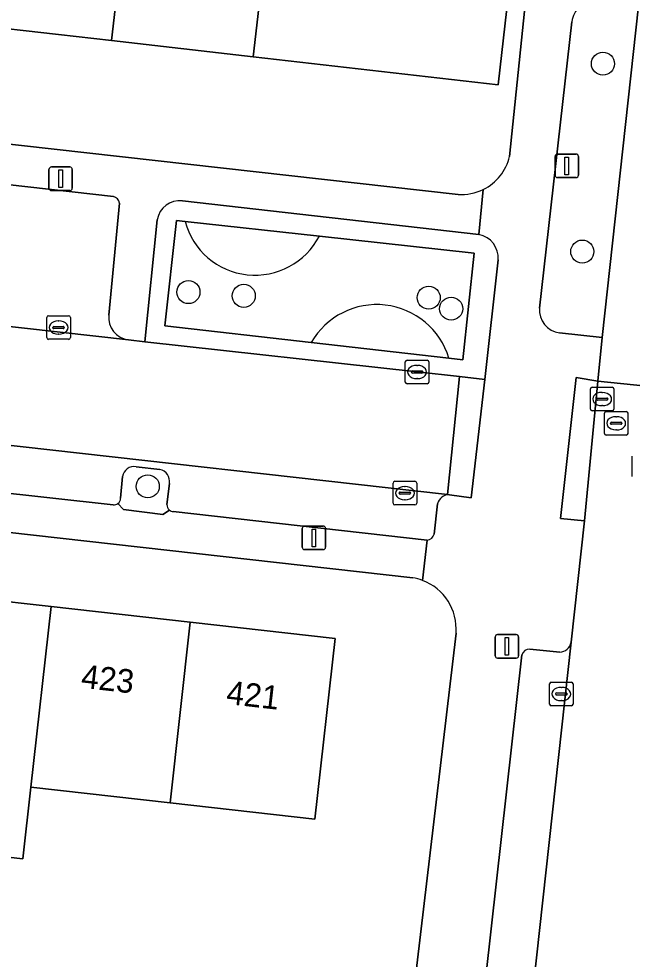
# Model space of a CAD drawing. Extents: x 161928 to 163071, y 386474 to 387428.
# Drawn here: x 162063.78 to 162089.79, y 386915.21 to 386955.11 of the extents above; entities that cross this region are included whole.
import ezdxf

# ---------------------------------------------------------------- set-up
doc = ezdxf.new("R2010")
doc.units = 0
for name, color, linetype in [('IMGEO_Boom', 7, 'Continuous'), ('IMGEO_Erf', 7, 'Continuous'), ('IMGEO_Groenvoorziening', 7, 'Continuous'), ('IMGEO_Kolk', 7, 'Continuous'), ('IMGEO_Lichtmast', 7, 'Continuous'), ('IMGEO_Pand', 7, 'Continuous'), ('IMGEO_Pand_nummerreeks', 7, 'Continuous'), ('IMGEO_Parkeervlak_open', 7, 'Continuous'), ('IMGEO_Rijbaan_lokaal_open', 7, 'Continuous'), ('IMGEO_Rioolput', 7, 'Continuous'), ('IMGEO_Voetpad_gesloten', 7, 'Continuous'), ('IMGEO_Voetpad_open', 7, 'Continuous')]:
    doc.layers.add(name, color=color, linetype=linetype)

msp = doc.modelspace()

# ---------------------------------------------------------------- linework, layer by layer
at = {"layer": 'IMGEO_Boom'}
for centre in [(162088.554, 386953.205), (162087.678, 386945.233), (162070.977, 386943.512), (162073.324, 386943.355), (162081.165, 386943.277), (162082.118, 386942.809), (162069.252, 386935.271)]:
    msp.add_circle(centre, 0.489, dxfattribs=at)
at = {"layer": 'IMGEO_Erf'}
for points in [[(162084.594, 386949.273), (162086.749, 386970.255)], [(162084.977, 386959.913), (162084.106, 386952.308), (162073.727, 386953.496), (162067.717, 386954.184), (162061.709, 386954.871), (162055.699, 386955.559)], [(162043.53, 386956.952), (162043.072, 386952.099), (162043.041, 386951.82), (162043.328, 386951.783), (162043.361, 386952.034), (162045.239, 386951.832), (162082.412, 386947.656)], [(162080.492, 386931.393), (162042.531, 386935.656), (162041.235, 386935.798), (162041.225, 386935.599), (162040.921, 386932.883), (162047.066, 386932.195), (162053.063, 386931.523), (162059.061, 386930.851), (162065.149, 386930.169), (162071.056, 386929.508), (162077.198, 386928.82), (162076.339, 386921.151), (162070.197, 386921.839), (162064.29, 386922.5), (162063.951, 386919.471), (162057.863, 386920.153)], [(162079.716, 386906.933), (162082.324, 386929.045)]]:
    msp.add_lwpolyline(points, dxfattribs=at)
for centre, radius, start, end in [((162082.554, 386949.745), 2.094, 296.1847, 346.974), ((162082.552, 386949.754), 2.103, 266.1721, 296.1168), ((162080.119, 386929.198), 2.226, 69.3118, 80.3424), ((162080.124, 386929.217), 2.206, 355.5225, 69.2772)]:
    msp.add_arc(centre, radius, start, end, dxfattribs=at)
at = {"layer": 'IMGEO_Groenvoorziening'}
for points in [[(162086.716, 386941.783), (162088.516, 386941.59), (162090.068, 386955.665)], [(162087.232, 386954.979), (162085.869, 386942.836)], [(162083.295, 386945.96), (162070.722, 386947.389)], [(162069.655, 386946.578), (162069.132, 386941.406), (162080.673, 386940.123), (162082.469, 386939.926), (162083.552, 386939.811), (162084.11, 386944.887)], [(162070.835, 386946.511), (162070.466, 386946.551), (162069.981, 386942.082), (162076.187, 386941.374)], [(162076.529, 386945.888), (162070.835, 386946.511)], [(162082.022, 386940.708), (162082.61, 386940.641), (162083.095, 386945.169), (162076.529, 386945.888)], [(162076.187, 386941.374), (162082.022, 386940.708)], [(162069.769, 386935.984), (162068.759, 386936.103)], [(162068.181, 386935.686), (162068.097, 386934.763)], [(162070.067, 386934.502), (162070.168, 386935.397)], [(162067.985, 386934.538), (162068.22, 386934.286), (162069.897, 386934.072), (162070.168, 386934.267)]]:
    msp.add_lwpolyline(points, dxfattribs=at)
msp.add_lwpolyline([(162082.022, 386940.708), (162076.187, 386941.374), (162069.981, 386942.082), (162070.466, 386946.551), (162070.835, 386946.511), (162076.529, 386945.888), (162083.095, 386945.169), (162082.61, 386940.641)], close=True, dxfattribs=at)
for centre, radius, start, end in [((162088.183, 386954.882), 0.956, 82.6756, 174.1605), ((162070.61, 386946.429), 0.966, 83.3219, 171.1532), ((162073.803, 386947.304), 3.072, 194.9649, 332.5469), ((162073.803, 386947.304), 3.072, 194.9649, 332.5469), ((162083.099, 386944.965), 1.014, 355.5834, 78.8538), ((162078.962, 386939.789), 3.195, 16.7112, 150.2659), ((162078.962, 386939.789), 3.195, 16.7112, 150.2659), ((162086.829, 386942.741), 0.964, 174.3373, 263.2869), ((162068.674, 386935.611), 0.499, 80.2235, 171.3938), ((162069.671, 386935.488), 0.506, 349.6282, 78.7818), ((162067.827, 386934.757), 0.27, 305.7516, 1.3222), ((162070.364, 386934.491), 0.298, 177.8014, 228.7135)]:
    msp.add_arc(centre, radius, start, end, dxfattribs=at)
at = {"layer": 'IMGEO_Kolk'}
for p, q in [((162065.044, 386942.509), (162065.896, 386942.509)), ((162064.969, 386941.583), (162064.969, 386942.435)), ((162065.457, 386942.289), (162065.482, 386942.289)), ((162065.97, 386942.435), (162065.97, 386941.583)), ((162065.228, 386942.003), (162065.228, 386942.015)), ((162065.666, 386941.966), (162065.268, 386941.966)), ((162065.271, 386942.052), (162065.669, 386942.052)), ((162065.48, 386941.729), (162065.455, 386941.729)), ((162065.712, 386942.015), (162065.712, 386942.003)), ((162065.896, 386941.509), (162065.044, 386941.509)), ((162080.172, 386939.697), (162080.172, 386940.549)), ((162080.247, 386940.623), (162081.099, 386940.623)), ((162081.173, 386940.549), (162081.173, 386939.697)), ((162080.431, 386940.117), (162080.431, 386940.129)), ((162080.474, 386940.166), (162080.872, 386940.166)), ((162080.66, 386940.403), (162080.685, 386940.403)), ((162080.915, 386940.129), (162080.915, 386940.117)), ((162080.869, 386940.08), (162080.471, 386940.08)), ((162080.683, 386939.843), (162080.658, 386939.843)), ((162081.099, 386939.623), (162080.247, 386939.623)), ((162088.021, 386938.55), (162088.021, 386939.402)), ((162088.096, 386939.476), (162088.948, 386939.476)), ((162089.022, 386939.402), (162089.022, 386938.55)), ((162088.28, 386938.97), (162088.28, 386938.982)), ((162088.718, 386938.933), (162088.32, 386938.933)), ((162088.323, 386939.019), (162088.721, 386939.019)), ((162088.509, 386939.256), (162088.534, 386939.256)), ((162088.764, 386938.982), (162088.764, 386938.97)), ((162088.532, 386938.696), (162088.507, 386938.696)), ((162088.948, 386938.476), (162088.096, 386938.476)), ((162079.656, 386934.558), (162079.656, 386935.41)), ((162079.731, 386935.484), (162080.583, 386935.484)), ((162080.657, 386935.41), (162080.657, 386934.558)), ((162079.915, 386934.978), (162079.915, 386934.99)), ((162080.353, 386934.941), (162079.955, 386934.941)), ((162079.958, 386935.027), (162080.356, 386935.027)), ((162080.144, 386935.264), (162080.169, 386935.264)), ((162080.399, 386934.99), (162080.399, 386934.978)), ((162080.167, 386934.704), (162080.142, 386934.704)), ((162080.583, 386934.484), (162079.731, 386934.484)), ((162086.365, 386926.96), (162087.217, 386926.96)), ((162086.29, 386926.034), (162086.29, 386926.886)), ((162086.778, 386926.74), (162086.803, 386926.74)), ((162087.291, 386926.886), (162087.291, 386926.034)), ((162086.549, 386926.454), (162086.549, 386926.466)), ((162086.987, 386926.417), (162086.589, 386926.417)), ((162086.592, 386926.503), (162086.99, 386926.503)), ((162086.801, 386926.18), (162086.776, 386926.18)), ((162087.033, 386926.466), (162087.033, 386926.454)), ((162087.217, 386925.96), (162086.365, 386925.96))]:
    msp.add_line(p, q, dxfattribs=at)
for points in [[(162065.044, 386942.509), (162065.896, 386942.509)], [(162064.969, 386941.583), (162064.969, 386942.435)], [(162065.97, 386942.435), (162065.97, 386941.583)], [(162065.896, 386941.509), (162065.044, 386941.509)], [(162080.172, 386939.697), (162080.172, 386940.549)], [(162080.247, 386940.623), (162081.099, 386940.623)], [(162081.173, 386940.549), (162081.173, 386939.697)], [(162081.099, 386939.623), (162080.247, 386939.623)], [(162088.021, 386938.55), (162088.021, 386939.402)], [(162088.096, 386939.476), (162088.948, 386939.476)], [(162089.022, 386939.402), (162089.022, 386938.55)], [(162088.948, 386938.476), (162088.096, 386938.476)], [(162079.656, 386934.558), (162079.656, 386935.41)], [(162079.731, 386935.484), (162080.583, 386935.484)], [(162080.657, 386935.41), (162080.657, 386934.558)], [(162080.583, 386934.484), (162079.731, 386934.484)], [(162086.365, 386926.96), (162087.217, 386926.96)], [(162086.29, 386926.034), (162086.29, 386926.886)], [(162087.291, 386926.886), (162087.291, 386926.034)], [(162087.217, 386925.96), (162086.365, 386925.96)]]:
    msp.add_lwpolyline(points, dxfattribs=at)
for centre, radius, start, end in [((162065.046, 386942.433), 0.0765, 91.552, 178.448), ((162065.046, 386942.433), 0.0765, 91.552, 178.448), ((162065.894, 386942.433), 0.0765, 1.552, 88.448), ((162065.894, 386942.433), 0.0765, 1.552, 88.448), ((162065.268, 386942.012), 0.0403, 85.8775, 175.7526), ((162065.265, 386942.002), 0.0366, 178.938, 274.7102), ((162065.669, 386942.009), 0.043, 264.8664, 352.4533), ((162065.673, 386942.014), 0.0386, 1.7309, 96.639), ((162065.046, 386941.585), 0.0765, 181.552, 268.448), ((162065.046, 386941.585), 0.0765, 181.552, 268.448), ((162065.894, 386941.585), 0.0765, 271.552, 358.448), ((162065.894, 386941.585), 0.0765, 271.552, 358.448), ((162080.249, 386940.547), 0.0765, 91.552, 178.448), ((162080.249, 386940.547), 0.0765, 91.552, 178.448), ((162081.097, 386940.547), 0.0765, 1.552, 88.448), ((162081.097, 386940.547), 0.0765, 1.552, 88.448), ((162080.471, 386940.126), 0.0403, 85.8775, 175.7526), ((162080.468, 386940.116), 0.0366, 178.938, 274.7102), ((162080.872, 386940.123), 0.043, 264.8664, 352.4533), ((162080.876, 386940.128), 0.0386, 1.7309, 96.639), ((162080.249, 386939.699), 0.0765, 181.552, 268.448), ((162080.249, 386939.699), 0.0765, 181.552, 268.448), ((162081.097, 386939.699), 0.0765, 271.552, 358.448), ((162081.097, 386939.699), 0.0765, 271.552, 358.448), ((162088.098, 386939.4), 0.0765, 91.552, 178.448), ((162088.098, 386939.4), 0.0765, 91.552, 178.448), ((162088.946, 386939.4), 0.0765, 1.552, 88.448), ((162088.946, 386939.4), 0.0765, 1.552, 88.448), ((162088.32, 386938.979), 0.0403, 85.8775, 175.7526), ((162088.317, 386938.969), 0.0366, 178.938, 274.7102), ((162088.721, 386938.976), 0.043, 264.8664, 352.4533), ((162088.725, 386938.981), 0.0386, 1.7309, 96.639), ((162088.098, 386938.552), 0.0765, 181.552, 268.448), ((162088.098, 386938.552), 0.0765, 181.552, 268.448), ((162088.946, 386938.552), 0.0765, 271.552, 358.448), ((162088.946, 386938.552), 0.0765, 271.552, 358.448), ((162079.733, 386935.408), 0.0765, 91.552, 178.448), ((162079.733, 386935.408), 0.0765, 91.552, 178.448), ((162080.581, 386935.408), 0.0765, 1.552, 88.448), ((162080.581, 386935.408), 0.0765, 1.552, 88.448), ((162079.955, 386934.987), 0.0403, 85.8775, 175.7526), ((162079.952, 386934.977), 0.0366, 178.938, 274.7102), ((162080.356, 386934.984), 0.043, 264.8664, 352.4533), ((162080.36, 386934.989), 0.0386, 1.7309, 96.639), ((162079.733, 386934.56), 0.0765, 181.552, 268.448), ((162079.733, 386934.56), 0.0765, 181.552, 268.448), ((162080.581, 386934.56), 0.0765, 271.552, 358.448), ((162080.581, 386934.56), 0.0765, 271.552, 358.448), ((162086.367, 386926.884), 0.0765, 91.552, 178.448), ((162086.367, 386926.884), 0.0765, 91.552, 178.448), ((162087.215, 386926.884), 0.0765, 1.552, 88.448), ((162087.215, 386926.884), 0.0765, 1.552, 88.448), ((162086.589, 386926.463), 0.0403, 85.8775, 175.7526), ((162086.586, 386926.453), 0.0366, 178.938, 274.7102), ((162086.99, 386926.46), 0.043, 264.8664, 352.4533), ((162086.994, 386926.465), 0.0386, 1.7309, 96.639), ((162086.367, 386926.036), 0.0765, 181.552, 268.448), ((162086.367, 386926.036), 0.0765, 181.552, 268.448), ((162087.215, 386926.036), 0.0765, 271.552, 358.448), ((162087.215, 386926.036), 0.0765, 271.552, 358.448)]:
    msp.add_arc(centre, radius, start, end, dxfattribs=at)
for centre, major_axis, ratio, start_param, end_param in [((162065.456, 386942.009), (-0.387, 0.002), 0.722429, 4.712389, 7.853982), ((162065.481, 386942.009), (-0.39, 0.002), 0.717154, 1.570796, 4.712389), ((162080.659, 386940.123), (-0.387, 0.002), 0.722429, 4.712389, 7.853982), ((162080.684, 386940.123), (-0.39, 0.002), 0.717154, 1.570796, 4.712389), ((162088.508, 386938.976), (-0.387, 0.002), 0.722429, 4.712389, 7.853982), ((162088.533, 386938.976), (-0.39, 0.002), 0.717154, 1.570796, 4.712389), ((162080.143, 386934.984), (-0.387, 0.002), 0.722429, 4.712389, 7.853982), ((162080.168, 386934.984), (-0.39, 0.002), 0.717154, 1.570796, 4.712389), ((162086.777, 386926.46), (-0.387, 0.002), 0.722429, 4.712389, 7.853982), ((162086.802, 386926.46), (-0.39, 0.002), 0.717154, 1.570796, 4.712389)]:
    msp.add_ellipse(centre, major_axis=major_axis, ratio=ratio, start_param=start_param, end_param=end_param, dxfattribs=at)
at = {"layer": 'IMGEO_Lichtmast'}
for p, q in [((162086.524, 386948.469), (162086.524, 386949.269)), ((162086.524, 386949.269), (162086.524, 386948.469)), ((162086.624, 386949.369), (162087.414, 386949.369)), ((162087.414, 386949.369), (162086.624, 386949.369)), ((162087.514, 386949.269), (162087.514, 386948.469)), ((162087.514, 386948.469), (162087.514, 386949.269)), ((162065.063, 386947.922), (162065.063, 386948.722)), ((162065.063, 386948.722), (162065.063, 386947.922)), ((162065.163, 386948.822), (162065.953, 386948.822)), ((162065.953, 386948.822), (162065.163, 386948.822)), ((162066.053, 386948.722), (162066.053, 386947.922)), ((162066.053, 386947.922), (162066.053, 386948.722)), ((162087.414, 386948.369), (162086.624, 386948.369)), ((162086.624, 386948.369), (162087.414, 386948.369)), ((162065.953, 386947.822), (162065.163, 386947.822)), ((162065.163, 386947.822), (162065.953, 386947.822)), ((162075.801, 386932.685), (162075.801, 386933.485)), ((162075.801, 386933.485), (162075.801, 386932.685)), ((162075.901, 386933.585), (162076.691, 386933.585)), ((162076.691, 386933.585), (162075.901, 386933.585)), ((162076.791, 386933.485), (162076.791, 386932.685)), ((162076.791, 386932.685), (162076.791, 386933.485)), ((162076.691, 386932.585), (162075.901, 386932.585)), ((162075.901, 386932.585), (162076.691, 386932.585)), ((162084.084, 386928.981), (162084.874, 386928.981)), ((162084.874, 386928.981), (162084.084, 386928.981)), ((162083.984, 386928.081), (162083.984, 386928.881)), ((162083.984, 386928.881), (162083.984, 386928.081)), ((162084.974, 386928.881), (162084.974, 386928.081)), ((162084.974, 386928.081), (162084.974, 386928.881)), ((162084.874, 386927.981), (162084.084, 386927.981)), ((162084.084, 386927.981), (162084.874, 386927.981))]:
    msp.add_line(p, q, dxfattribs=at)
for points in [[(162086.944, 386949.244), (162087.094, 386949.244), (162087.094, 386948.494), (162086.944, 386948.494), (162086.944, 386949.244)], [(162065.483, 386948.697), (162065.633, 386948.697), (162065.633, 386947.947), (162065.483, 386947.947), (162065.483, 386948.697)], [(162076.221, 386933.46), (162076.371, 386933.46), (162076.371, 386932.71), (162076.221, 386932.71), (162076.221, 386933.46)], [(162084.404, 386928.856), (162084.554, 386928.856), (162084.554, 386928.106), (162084.404, 386928.106), (162084.404, 386928.856)]]:
    msp.add_lwpolyline(points, dxfattribs=at)
for centre, start, end in [((162086.624, 386949.269), 90, 180), ((162086.624, 386949.269), 90, 180), ((162087.414, 386949.269), 0, 90), ((162087.414, 386949.269), 360, 90), ((162065.163, 386948.722), 90, 180), ((162065.163, 386948.722), 90, 180), ((162065.953, 386948.722), 0, 90), ((162065.953, 386948.722), 360, 90), ((162086.624, 386948.469), 180, 270), ((162086.624, 386948.469), 180, 270), ((162087.414, 386948.469), 270, 0), ((162087.414, 386948.469), 270, 0), ((162065.163, 386947.922), 180, 270), ((162065.163, 386947.922), 180, 270), ((162065.953, 386947.922), 270, 0), ((162065.953, 386947.922), 270, 0), ((162075.901, 386933.485), 90, 180), ((162075.901, 386933.485), 90, 180), ((162076.691, 386933.485), 0, 90), ((162076.691, 386933.485), 360, 90), ((162075.901, 386932.685), 180, 270), ((162075.901, 386932.685), 180, 270), ((162076.691, 386932.685), 270, 0), ((162076.691, 386932.685), 270, 0), ((162084.084, 386928.881), 90, 180), ((162084.084, 386928.881), 90, 180), ((162084.874, 386928.881), 0, 90), ((162084.874, 386928.881), 360, 90), ((162084.084, 386928.081), 180, 270), ((162084.084, 386928.081), 180, 270), ((162084.874, 386928.081), 270, 0), ((162084.874, 386928.081), 270, 0)]:
    msp.add_arc(centre, 0.1, start, end, dxfattribs=at)
at = {"layer": 'IMGEO_Pand'}
for points in [[(162068.588, 386961.789), (162068.814, 386963.762), (162062.806, 386964.45), (162062.58, 386962.476), (162061.709, 386954.871), (162067.717, 386954.184)], [(162074.598, 386961.101), (162068.588, 386961.789), (162067.717, 386954.184), (162073.727, 386953.496)], [(162073.727, 386953.496), (162084.106, 386952.308), (162084.977, 386959.913), (162074.598, 386961.101)], [(162057.863, 386920.153), (162063.951, 386919.471), (162064.29, 386922.5), (162065.149, 386930.169), (162059.061, 386930.851)], [(162064.29, 386922.5), (162070.197, 386921.839), (162071.056, 386929.508), (162065.149, 386930.169)], [(162070.197, 386921.839), (162076.339, 386921.151), (162077.198, 386928.82), (162071.056, 386929.508)]]:
    msp.add_lwpolyline(points, close=True, dxfattribs=at)
at = {"layer": 'IMGEO_Parkeervlak_open'}
for points in [[(162067.796, 386947.564), (162046.109, 386950.01)], [(162067.596, 386942.538), (162068.057, 386947.289)], [(162044.345, 386944.187), (162068.437, 386941.485)], [(162082.046, 386934.917), (162081.961, 386934.925), (162043.186, 386939.278)], [(162068.759, 386936.103), (162069.769, 386935.984)], [(162057.021, 386935.673), (162067.791, 386934.491)], [(162068.097, 386934.763), (162068.181, 386935.686)], [(162070.168, 386935.397), (162070.067, 386934.502)], [(162081.4, 386933.247), (162081.543, 386934.524)], [(162070.33, 386934.197), (162081.103, 386932.992)], [(162080.519, 386868.055), (162081.119, 386873.495), (162083.328, 386893.374), (162087.202, 386928.662)], [(162085.114, 386928.126), (162081.656, 386897.155), (162079.116, 386873.581), (162078.608, 386869.048)], [(162086.72, 386928.238), (162085.447, 386928.366)]]:
    msp.add_lwpolyline(points, dxfattribs=at)
for centre, radius, start, end in [((162067.715, 386947.226), 0.348, 10.4664, 76.5412), ((162068.569, 386942.453), 0.977, 174.9919, 262.2347), ((162068.674, 386935.611), 0.499, 80.2235, 171.3938), ((162069.671, 386935.488), 0.506, 349.6282, 78.7818), ((162082.025, 386934.425), 0.492, 87.5652, 168.4367), ((162067.829, 386934.758), 0.27, 261.8872, 305.3499), ((162067.827, 386934.757), 0.27, 305.7516, 1.3222), ((162070.364, 386934.491), 0.298, 177.8014, 228.7135), ((162070.365, 386934.501), 0.306, 229.8702, 263.3915), ((162081.072, 386933.329), 0.338, 275.2871, 346.0107), ((162086.711, 386928.735), 0.497, 271.0757, 351.5984), ((162085.438, 386928.028), 0.338, 88.446, 163.1161)]:
    msp.add_arc(centre, radius, start, end, dxfattribs=at)
at = {"layer": 'IMGEO_Rijbaan_lokaal_open'}
for points in [[(162095.312, 386956.334), (162095.433, 386957.49), (162090.428, 386958.058), (162090.068, 386955.665), (162088.516, 386941.59), (162088.34, 386939.739), (162093.422, 386939.204), (162093.513, 386940.322)], [(162069.132, 386941.406), (162068.437, 386941.485), (162044.345, 386944.187), (162044.293, 386944.193), (162043.779, 386944.259)], [(162043.131, 386939.284), (162043.186, 386939.278), (162081.961, 386934.925), (162082.469, 386939.926), (162080.673, 386940.123), (162069.132, 386941.406)], [(162093.422, 386939.204), (162088.34, 386939.739), (162087.775, 386933.809), (162087.202, 386928.662), (162083.328, 386893.374), (162081.119, 386873.495), (162080.519, 386868.055), (162080.511, 386867.872), (162079.983, 386862.893), (162079.639, 386859.749)]]:
    msp.add_lwpolyline(points, dxfattribs=at)
at = {"layer": 'IMGEO_Rioolput'}
for p, q in [((162088.615, 386937.52), (162088.615, 386938.372)), ((162088.69, 386938.446), (162089.542, 386938.446)), ((162089.103, 386938.226), (162089.128, 386938.226)), ((162089.616, 386938.372), (162089.616, 386937.52)), ((162088.874, 386937.94), (162088.874, 386937.952)), ((162089.312, 386937.903), (162088.914, 386937.903)), ((162088.917, 386937.989), (162089.315, 386937.989)), ((162089.358, 386937.952), (162089.358, 386937.94)), ((162089.542, 386937.446), (162088.69, 386937.446)), ((162089.126, 386937.666), (162089.101, 386937.666)), ((162089.793, 386935.694), (162089.793, 386936.546))]:
    msp.add_line(p, q, dxfattribs=at)
for points in [[(162088.615, 386937.52), (162088.615, 386938.372)], [(162088.69, 386938.446), (162089.542, 386938.446)], [(162089.616, 386938.372), (162089.616, 386937.52)], [(162089.542, 386937.446), (162088.69, 386937.446)], [(162089.793, 386935.694), (162089.793, 386936.546)]]:
    msp.add_lwpolyline(points, dxfattribs=at)
for centre, radius, start, end in [((162088.692, 386938.37), 0.0765, 91.552, 178.448), ((162088.692, 386938.37), 0.0765, 91.552, 178.448), ((162089.54, 386938.37), 0.0765, 1.552, 88.448), ((162089.54, 386938.37), 0.0765, 1.552, 88.448), ((162088.914, 386937.949), 0.0403, 85.8775, 175.7526), ((162088.911, 386937.939), 0.0366, 178.938, 274.7102), ((162089.315, 386937.946), 0.043, 264.8664, 352.4533), ((162089.319, 386937.951), 0.0386, 1.7309, 96.639), ((162088.692, 386937.522), 0.0765, 181.552, 268.448), ((162088.692, 386937.522), 0.0765, 181.552, 268.448), ((162089.54, 386937.522), 0.0765, 271.552, 358.448), ((162089.54, 386937.522), 0.0765, 271.552, 358.448)]:
    msp.add_arc(centre, radius, start, end, dxfattribs=at)
for centre, major_axis, ratio, start_param, end_param in [((162089.102, 386937.946), (-0.387, 0.002), 0.722429, 4.712389, 7.853982), ((162089.127, 386937.946), (-0.39, 0.002), 0.717154, 1.570796, 4.712389)]:
    msp.add_ellipse(centre, major_axis=major_axis, ratio=ratio, start_param=start_param, end_param=end_param, dxfattribs=at)
at = {"layer": 'IMGEO_Voetpad_gesloten'}
for points in [[(162083.552, 386939.811), (162082.469, 386939.926), (162081.961, 386934.925), (162082.046, 386934.917), (162082.965, 386934.788)], [(162088.34, 386939.739), (162087.423, 386939.883), (162086.755, 386933.901), (162087.775, 386933.809)]]:
    msp.add_lwpolyline(points, close=True, dxfattribs=at)
at = {"layer": 'IMGEO_Voetpad_open'}
for points in [[(162094.369, 387037.059), (162092.97, 387025.536), (162092.186, 387018.428), (162091.89, 387015.75), (162091.874, 387015.603), (162089.765, 387015.862), (162089.592, 387014.308), (162087.995, 387000), (162085.531, 386977.917), (162085.474, 386976.471), (162085.131, 386973.429), (162084.831, 386972.042), (162086.478, 386971.871), (162086.726, 386971.082), (162086.749, 386970.255), (162084.594, 386949.273)], [(162085.869, 386942.836), (162087.232, 386954.979)], [(162082.412, 386947.656), (162045.239, 386951.832), (162043.361, 386952.034), (162043.328, 386951.783), (162041.516, 386937.945), (162041.235, 386935.798), (162042.531, 386935.656), (162080.492, 386931.393)], [(162046.109, 386950.01), (162067.796, 386947.564)], [(162070.722, 386947.389), (162083.295, 386945.96), (162083.478, 386947.866)], [(162083.478, 386947.866), (162083.295, 386945.96)], [(162068.057, 386947.289), (162067.596, 386942.538)], [(162068.437, 386941.485), (162069.132, 386941.406), (162069.655, 386946.578)], [(162084.11, 386944.887), (162083.552, 386939.811), (162082.965, 386934.788), (162082.046, 386934.917)], [(162087.202, 386928.662), (162087.775, 386933.809), (162086.755, 386933.901), (162087.423, 386939.883), (162088.34, 386939.739), (162088.516, 386941.59), (162086.716, 386941.783)], [(162067.791, 386934.491), (162057.021, 386935.673)], [(162070.168, 386934.267), (162069.897, 386934.072), (162068.22, 386934.286), (162067.985, 386934.538)], [(162081.543, 386934.524), (162081.4, 386933.247)], [(162080.905, 386931.281), (162081.103, 386932.992), (162070.33, 386934.197)], [(162081.103, 386932.992), (162080.905, 386931.281)], [(162082.324, 386929.045), (162079.716, 386906.933), (162077.454, 386905.628), (162073.376, 386869.412), (162072.637, 386863.4), (162074.116, 386863.024)], [(162078.608, 386869.048), (162079.116, 386873.581), (162081.656, 386897.155), (162085.114, 386928.126)], [(162085.447, 386928.366), (162086.72, 386928.238)]]:
    msp.add_lwpolyline(points, dxfattribs=at)
for centre, radius, start, end in [((162088.183, 386954.882), 0.956, 82.6756, 174.1605), ((162082.554, 386949.745), 2.094, 296.1847, 346.974), ((162082.552, 386949.754), 2.103, 266.1721, 296.1168), ((162067.715, 386947.226), 0.348, 10.4664, 76.5412), ((162070.61, 386946.429), 0.966, 83.3219, 171.1532), ((162083.099, 386944.965), 1.014, 355.5834, 78.8538), ((162068.569, 386942.453), 0.977, 174.9919, 262.2347), ((162086.829, 386942.741), 0.964, 174.3373, 263.2869), ((162082.025, 386934.425), 0.492, 87.5652, 168.4367), ((162067.829, 386934.758), 0.27, 261.8872, 305.3499), ((162070.365, 386934.501), 0.306, 229.8702, 263.3915), ((162081.072, 386933.329), 0.338, 275.2871, 346.0107), ((162080.119, 386929.198), 2.226, 69.3118, 80.3424), ((162080.124, 386929.217), 2.206, 355.5225, 69.2772), ((162086.711, 386928.735), 0.497, 271.0757, 351.5984), ((162085.438, 386928.028), 0.338, 88.446, 163.1161)]:
    msp.add_arc(centre, radius, start, end, dxfattribs=at)

# ---------------------------------------------------------------- texts
at = {"layer": 'IMGEO_Pand_nummerreeks'}
for s, p in [('423', (162066.394, 386926.729)), ('421', (162072.552, 386926.04))]:
    msp.add_text(s, height=1, rotation=353.6095, dxfattribs=at).set_placement(p)

doc.saveas('drawing.dxf')
